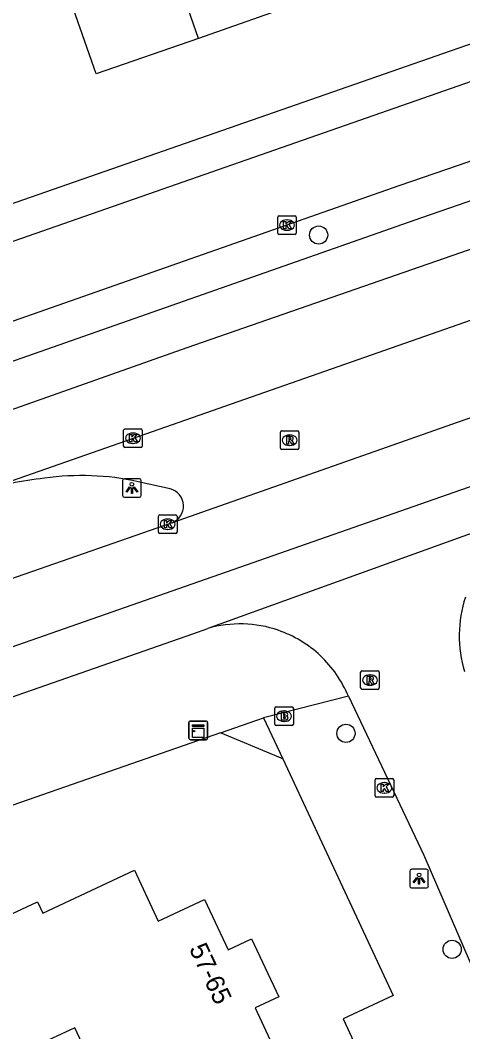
# Model space of a CAD drawing. Extents: x 158474 to 159560, y 388525 to 389605.
# Drawn here: x 158976.5 to 159000.2, y 389079.1 to 389133.4 of the extents above; entities that cross this region are included whole.
import ezdxf

# ---------------------------------------------------------------- set-up
doc = ezdxf.new("R2010")
doc.units = 0
for name, color, linetype in [('IMGEO_Boom', 7, 'Continuous'), ('IMGEO_Brandkraan', 7, 'Continuous'), ('IMGEO_Grasland_overig', 7, 'Continuous'), ('IMGEO_Kast', 7, 'Continuous'), ('IMGEO_Kolk', 7, 'Continuous'), ('IMGEO_Lichtpunt', 7, 'Continuous'), ('IMGEO_Pand', 7, 'Continuous'), ('IMGEO_Pand_nummerreeks', 7, 'Continuous'), ('IMGEO_Rijbaan_lokaal_gesloten', 7, 'Continuous'), ('IMGEO_Rijbaan_lokaal_open', 7, 'Continuous'), ('IMGEO_Rioolput', 7, 'Continuous'), ('IMGEO_Voetpad_open', 7, 'Continuous')]:
    doc.layers.add(name, color=color, linetype=linetype)

msp = doc.modelspace()

# ---------------------------------------------------------------- linework, layer by layer
at = {"layer": 'IMGEO_Boom'}
for centre in [(158992.492, 389121.881), (158993.962, 389095.102), (158999.67, 389083.494)]:
    msp.add_circle(centre, 0.489, dxfattribs=at)
at = {"layer": 'IMGEO_Brandkraan'}
for p, q in [((158990.135, 389095.6), (158990.135, 389096.452)), ((158990.21, 389096.526), (158991.062, 389096.526)), ((158990.623, 389096.306), (158990.648, 389096.306)), ((158991.136, 389096.452), (158991.136, 389095.6)), ((158990.646, 389095.746), (158990.621, 389095.746)), ((158991.062, 389095.526), (158990.21, 389095.526))]:
    msp.add_line(p, q, dxfattribs=at)
for points in [[(158990.135, 389095.6), (158990.135, 389096.452)], [(158990.21, 389096.526), (158991.062, 389096.526)], [(158991.136, 389096.452), (158991.136, 389095.6)], [(158990.483, 389096.226), (158990.483, 389095.826), (158990.696, 389095.826)], [(158990.714, 389096.226), (158990.483, 389096.226)], [(158990.662, 389096.145), (158990.608, 389096.145), (158990.608, 389096.069)], [(158990.608, 389096.069), (158990.661, 389096.069)], [(158990.67, 389095.993), (158990.608, 389095.993), (158990.608, 389095.912)], [(158990.608, 389095.912), (158990.67, 389095.912)], [(158991.062, 389095.526), (158990.21, 389095.526)]]:
    msp.add_lwpolyline(points, dxfattribs=at)
for centre, radius, start, end in [((158990.212, 389096.45), 0.0765, 91.552, 178.448), ((158990.212, 389096.45), 0.0765, 91.552, 178.448), ((158991.06, 389096.45), 0.0765, 1.552, 88.448), ((158991.06, 389096.45), 0.0765, 1.552, 88.448), ((158990.663, 389096.107), 0.0379, 267.8285, 90.9355), ((158990.671, 389095.952), 0.0404, 269.8759, 90.5077), ((158990.702, 389096.077), 0.251, 268.6676, 293.5347), ((158990.718, 389096.081), 0.145, 59.4692, 91.5367), ((158990.743, 389096.128), 0.0922, 285.5137, 58.1501), ((158990.748, 389095.936), 0.105, 301.3115, 78.989), ((158990.212, 389095.602), 0.0765, 181.552, 268.448), ((158990.212, 389095.602), 0.0765, 181.552, 268.448), ((158991.06, 389095.602), 0.0765, 271.552, 358.448), ((158991.06, 389095.602), 0.0765, 271.552, 358.448)]:
    msp.add_arc(centre, radius, start, end, dxfattribs=at)
for centre, major_axis, ratio, start_param, end_param in [((158990.622, 389096.026), (-0.387, 0.002), 0.722429, 4.712389, 7.853982), ((158990.647, 389096.026), (-0.39, 0.002), 0.717154, 1.570796, 4.712389)]:
    msp.add_ellipse(centre, major_axis=major_axis, ratio=ratio, start_param=start_param, end_param=end_param, dxfattribs=at)
at = {"layer": 'IMGEO_Grasland_overig'}
msp.add_lwpolyline([(158990.565, 389093.733), (158987.214, 389095.134)], dxfattribs=at)
at = {"layer": 'IMGEO_Kast'}
for p, q in [((158985.596, 389095.762), (158986.437, 389095.762)), ((158986.437, 389095.762), (158985.596, 389095.762)), ((158985.521, 389094.837), (158985.521, 389095.678)), ((158985.521, 389095.678), (158985.521, 389094.837)), ((158986.521, 389095.687), (158986.521, 389094.846)), ((158986.521, 389094.846), (158986.521, 389095.687)), ((158986.446, 389094.762), (158985.605, 389094.762)), ((158985.605, 389094.762), (158986.446, 389094.762))]:
    msp.add_line(p, q, dxfattribs=at)
for points in [[(158985.716, 389095.552), (158986.316, 389095.552), (158986.316, 389095.467), (158985.716, 389095.467), (158985.716, 389095.552)], [(158985.716, 389095.377), (158986.316, 389095.377), (158986.316, 389094.888), (158985.716, 389094.888), (158985.716, 389095.377)]]:
    msp.add_lwpolyline(points, dxfattribs=at)
msp.add_circle((158985.8, 389095.226), 0.0377, dxfattribs=at)
for centre, start, end in [((158985.599, 389095.684), 92.4484, 184.2845), ((158985.599, 389095.684), 92.4484, 184.2845), ((158986.443, 389095.684), 2.4484, 94.2845), ((158986.443, 389095.684), 2.4484, 94.2845), ((158985.599, 389094.84), 182.4484, 274.2845), ((158985.599, 389094.84), 182.4484, 274.2845), ((158986.443, 389094.84), 272.4484, 4.2845), ((158986.443, 389094.84), 272.4484, 4.2845)]:
    msp.add_arc(centre, 0.0779, start, end, dxfattribs=at)
at = {"layer": 'IMGEO_Kolk'}
for p, q in [((158990.367, 389122.918), (158991.219, 389122.918)), ((158990.292, 389121.992), (158990.292, 389122.844)), ((158990.78, 389122.698), (158990.805, 389122.698)), ((158991.293, 389122.844), (158991.293, 389121.992)), ((158991.219, 389121.918), (158990.367, 389121.918)), ((158990.803, 389122.138), (158990.778, 389122.138)), ((158982.084, 389111.463), (158982.936, 389111.463)), ((158982.009, 389110.537), (158982.009, 389111.389)), ((158982.497, 389111.243), (158982.522, 389111.243)), ((158983.01, 389111.389), (158983.01, 389110.537)), ((158982.936, 389110.463), (158982.084, 389110.463)), ((158982.52, 389110.683), (158982.495, 389110.683)), ((158983.88, 389105.915), (158983.88, 389106.767)), ((158983.955, 389106.841), (158984.807, 389106.841)), ((158984.368, 389106.621), (158984.393, 389106.621)), ((158984.881, 389106.767), (158984.881, 389105.915)), ((158984.391, 389106.061), (158984.366, 389106.061)), ((158984.807, 389105.841), (158983.955, 389105.841)), ((158995.528, 389091.747), (158995.528, 389092.599)), ((158995.603, 389092.673), (158996.455, 389092.673)), ((158996.016, 389092.453), (158996.041, 389092.453)), ((158996.529, 389092.599), (158996.529, 389091.747)), ((158996.039, 389091.893), (158996.014, 389091.893)), ((158996.455, 389091.673), (158995.603, 389091.673))]:
    msp.add_line(p, q, dxfattribs=at)
for points in [[(158990.367, 389122.918), (158991.219, 389122.918)], [(158990.292, 389121.992), (158990.292, 389122.844)], [(158990.613, 389122.618), (158990.736, 389122.618), (158990.736, 389122.467), (158990.866, 389122.618), (158991.03, 389122.618), (158990.884, 389122.467), (158991.037, 389122.218), (158990.885, 389122.218), (158990.8, 389122.382), (158990.736, 389122.315), (158990.736, 389122.218), (158990.613, 389122.218), (158990.613, 389122.618)], [(158991.293, 389122.844), (158991.293, 389121.992)], [(158991.219, 389121.918), (158990.367, 389121.918)], [(158982.084, 389111.463), (158982.936, 389111.463)], [(158982.009, 389110.537), (158982.009, 389111.389)], [(158982.33, 389111.163), (158982.453, 389111.163), (158982.453, 389111.012), (158982.583, 389111.163), (158982.747, 389111.163), (158982.601, 389111.012), (158982.754, 389110.763), (158982.602, 389110.763), (158982.517, 389110.927), (158982.453, 389110.86), (158982.453, 389110.763), (158982.33, 389110.763), (158982.33, 389111.163)], [(158983.01, 389111.389), (158983.01, 389110.537)], [(158982.936, 389110.463), (158982.084, 389110.463)], [(158983.88, 389105.915), (158983.88, 389106.767)], [(158983.955, 389106.841), (158984.807, 389106.841)], [(158984.881, 389106.767), (158984.881, 389105.915)], [(158984.201, 389106.541), (158984.324, 389106.541), (158984.324, 389106.39), (158984.454, 389106.541), (158984.618, 389106.541), (158984.472, 389106.39), (158984.625, 389106.141), (158984.473, 389106.141), (158984.388, 389106.305), (158984.324, 389106.238), (158984.324, 389106.141), (158984.201, 389106.141), (158984.201, 389106.541)], [(158984.807, 389105.841), (158983.955, 389105.841)], [(158995.528, 389091.747), (158995.528, 389092.599)], [(158995.603, 389092.673), (158996.455, 389092.673)], [(158996.529, 389092.599), (158996.529, 389091.747)], [(158995.849, 389092.373), (158995.972, 389092.373), (158995.972, 389092.222), (158996.102, 389092.373), (158996.266, 389092.373), (158996.12, 389092.222), (158996.273, 389091.973), (158996.121, 389091.973), (158996.036, 389092.137), (158995.972, 389092.07), (158995.972, 389091.973), (158995.849, 389091.973), (158995.849, 389092.373)], [(158996.455, 389091.673), (158995.603, 389091.673)]]:
    msp.add_lwpolyline(points, dxfattribs=at)
for centre, start, end in [((158990.369, 389122.842), 91.552, 178.448), ((158990.369, 389122.842), 91.552, 178.448), ((158991.217, 389122.842), 1.552, 88.448), ((158991.217, 389122.842), 1.552, 88.448), ((158990.369, 389121.994), 181.552, 268.448), ((158990.369, 389121.994), 181.552, 268.448), ((158991.217, 389121.994), 271.552, 358.448), ((158991.217, 389121.994), 271.552, 358.448), ((158982.086, 389111.387), 91.552, 178.448), ((158982.086, 389111.387), 91.552, 178.448), ((158982.934, 389111.387), 1.552, 88.448), ((158982.934, 389111.387), 1.552, 88.448), ((158982.086, 389110.539), 181.552, 268.448), ((158982.086, 389110.539), 181.552, 268.448), ((158982.934, 389110.539), 271.552, 358.448), ((158982.934, 389110.539), 271.552, 358.448), ((158983.957, 389106.765), 91.552, 178.448), ((158983.957, 389106.765), 91.552, 178.448), ((158984.805, 389106.765), 1.552, 88.448), ((158984.805, 389106.765), 1.552, 88.448), ((158983.957, 389105.917), 181.552, 268.448), ((158983.957, 389105.917), 181.552, 268.448), ((158984.805, 389105.917), 271.552, 358.448), ((158984.805, 389105.917), 271.552, 358.448), ((158995.605, 389092.597), 91.552, 178.448), ((158995.605, 389092.597), 91.552, 178.448), ((158996.453, 389092.597), 1.552, 88.448), ((158996.453, 389092.597), 1.552, 88.448), ((158995.605, 389091.749), 181.552, 268.448), ((158995.605, 389091.749), 181.552, 268.448), ((158996.453, 389091.749), 271.552, 358.448), ((158996.453, 389091.749), 271.552, 358.448)]:
    msp.add_arc(centre, 0.0765, start, end, dxfattribs=at)
for centre, major_axis, ratio, start_param, end_param in [((158990.779, 389122.418), (-0.387, 0.002), 0.722429, 4.712389, 7.853982), ((158990.804, 389122.418), (-0.39, 0.002), 0.717154, 1.570796, 4.712389), ((158982.496, 389110.963), (-0.387, 0.002), 0.722429, 4.712389, 7.853982), ((158982.521, 389110.963), (-0.39, 0.002), 0.717154, 1.570796, 4.712389), ((158984.367, 389106.341), (-0.387, 0.002), 0.722429, 4.712389, 7.853982), ((158984.392, 389106.341), (-0.39, 0.002), 0.717154, 1.570796, 4.712389), ((158996.015, 389092.173), (-0.387, 0.002), 0.722429, 4.712389, 7.853982), ((158996.04, 389092.173), (-0.39, 0.002), 0.717154, 1.570796, 4.712389)]:
    msp.add_ellipse(centre, major_axis=major_axis, ratio=ratio, start_param=start_param, end_param=end_param, dxfattribs=at)
at = {"layer": 'IMGEO_Lichtpunt'}
for p, q in [((158982.86, 389108.785), (158982.052, 389108.785)), ((158982.86, 389108.785), (158982.052, 389108.785)), ((158981.958, 389108.69), (158981.958, 389107.883)), ((158981.958, 389108.69), (158981.958, 389107.883)), ((158982.954, 389107.883), (158982.954, 389108.69)), ((158982.954, 389107.883), (158982.954, 389108.69)), ((158982.052, 389107.789), (158982.86, 389107.789)), ((158982.052, 389107.789), (158982.86, 389107.789)), ((158997.395, 389087.7), (158997.395, 389086.893)), ((158997.395, 389087.7), (158997.395, 389086.893)), ((158998.297, 389087.795), (158997.489, 389087.795)), ((158998.297, 389087.795), (158997.489, 389087.795)), ((158998.391, 389086.893), (158998.391, 389087.7)), ((158998.391, 389086.893), (158998.391, 389087.7)), ((158997.489, 389086.799), (158998.297, 389086.799)), ((158997.489, 389086.799), (158998.297, 389086.799))]:
    msp.add_line(p, q, dxfattribs=at)
for points in [[(158982.332, 389108.354), (158982.371, 389108.326), (158982.183, 389108.064), (158982.145, 389108.091), (158982.332, 389108.354)], [(158982.434, 389108.306), (158982.481, 389108.306), (158982.481, 389107.984), (158982.434, 389107.984), (158982.434, 389108.306)], [(158982.544, 389108.326), (158982.582, 389108.353), (158982.769, 389108.091), (158982.73, 389108.063), (158982.544, 389108.326)], [(158997.769, 389087.364), (158997.808, 389087.336), (158997.62, 389087.074), (158997.582, 389087.101), (158997.769, 389087.364)], [(158997.871, 389087.316), (158997.918, 389087.316), (158997.918, 389086.994), (158997.871, 389086.994), (158997.871, 389087.316)], [(158997.981, 389087.336), (158998.019, 389087.363), (158998.206, 389087.101), (158998.167, 389087.073), (158997.981, 389087.336)]]:
    msp.add_lwpolyline(points, dxfattribs=at)
for centre in [(158982.457, 389108.488), (158997.894, 389087.498)]:
    msp.add_circle(centre, 0.0994, dxfattribs=at)
for centre, start, end in [((158982.052, 389108.69), 90, 180), ((158982.052, 389108.69), 90, 180), ((158982.86, 389108.69), 0, 90), ((158982.86, 389108.69), 0, 90), ((158982.052, 389107.883), 180, 270), ((158982.052, 389107.883), 180, 270), ((158982.86, 389107.883), 270, 0), ((158982.86, 389107.883), 270, 360), ((158997.489, 389087.7), 90, 180), ((158997.489, 389087.7), 90, 180), ((158998.297, 389087.7), 0, 90), ((158998.297, 389087.7), 0, 90), ((158997.489, 389086.893), 180, 270), ((158997.489, 389086.893), 180, 270), ((158998.297, 389086.893), 270, 0), ((158998.297, 389086.893), 270, 360)]:
    msp.add_arc(centre, 0.0946, start, end, dxfattribs=at)
at = {"layer": 'IMGEO_Pand'}
for points in [[(158986.029, 389132.453), (158982.633, 389142.232)], [(158992.573, 389140.178), (158989.864, 389139.198), (158991.544, 389134.375), (158986.029, 389132.453)], [(158986.029, 389132.453), (158980.541, 389130.54), (158978.823, 389135.47), (158978.154, 389137.39), (158975.174, 389136.352)], [(158970.337, 389082.083), (158973.977, 389083.785), (158973.718, 389084.338), (158977.382, 389086.051), (158977.668, 389085.44), (158982.589, 389087.741), (158983.868, 389085.005), (158986.362, 389086.171), (158987.623, 389083.475), (158988.887, 389084.067), (158990.35, 389080.939), (158989.08, 389080.345), (158990.127, 389078.104)], [(158981.764, 389074.194), (158979.384, 389079.284), (158977.213, 389078.269), (158977.319, 389078.044), (158972.534, 389075.808)]]:
    msp.add_lwpolyline(points, dxfattribs=at)
at = {"layer": 'IMGEO_Rijbaan_lokaal_gesloten'}
for points in [[(159061.27, 389142.264), (159027.739, 389130.513), (158985.407, 389115.829), (158951.575, 389103.853), (158902.626, 389086.773), (158869.852, 389075.342), (158830.988, 389061.725), (158816.351, 389056.585)], [(158821.97, 389045.718), (158824.915, 389046.92), (158839.236, 389051.93), (158872.062, 389063.415), (158925.413, 389082.08), (158963.649, 389095.442), (159003.419, 389109.341), (159022.452, 389115.993), (159060.663, 389129.346), (159065.179, 389130.887)], [(159005.187, 389125.3), (159000, 389123.491), (158998.026, 389122.802), (158954.615, 389107.585), (158936.615, 389101.294), (158922.752, 389096.465), (158920.782, 389095.788)], [(158974.221, 389108.07), (159000, 389117.075), (159008.616, 389120.085)], [(159002.484, 389112.695), (159000, 389111.823), (158984.615, 389106.421)], [(159004.11, 389107.068), (159000, 389105.588), (158986.538, 389100.743)], [(158984.615, 389106.421), (158948.494, 389093.832), (158924.36, 389085.372)], [(158972.944, 389095.985), (158985.739, 389100.455), (158986.538, 389100.743)]]:
    msp.add_lwpolyline(points, dxfattribs=at)
at = {"layer": 'IMGEO_Rijbaan_lokaal_open'}
for points in [[(158886.529, 389085.924), (158882.912, 389087.747), (158883.714, 389089.327), (159000, 389129.904), (159002.252, 389130.689), (159005.231, 389130.078), (159018.569, 389134.736), (159019.328, 389132.39)], [(159004.372, 389127.137), (159000, 389125.627), (158996.805, 389124.523), (158969.626, 389115.003), (158932.281, 389101.962), (158921.603, 389098.188), (158920.111, 389097.633)], [(158984.519, 389108.24), (158982.79, 389108.627)], [(158994.092, 389097.099), (158998.152, 389088.563), (159001.319, 389081.212), (159002.445, 389078.869)]]:
    msp.add_lwpolyline(points, dxfattribs=at)
for centre, radius, start, end in [((158979.602, 389091.255), 17.656, 96.013, 107.7464), ((158979.762, 389094.924), 14.033, 77.5393, 98.2311), ((158984.273, 389107.315), 0.957, 290.9233, 75.1188), ((159006.838, 389100.333), 6.785, 162.0848, 196.3381), ((158988.269, 389094.679), 6.306, 70.957, 105.9279), ((158988.261, 389094.666), 6.321, 46.7938, 70.9368), ((158988.256, 389094.671), 6.321, 22.5909, 46.7254)]:
    msp.add_arc(centre, radius, start, end, dxfattribs=at)
at = {"layer": 'IMGEO_Rioolput'}
for p, q in [((158990.437, 389110.431), (158990.437, 389111.283)), ((158990.512, 389111.357), (158991.364, 389111.357)), ((158990.925, 389111.137), (158990.95, 389111.137)), ((158991.438, 389111.283), (158991.438, 389110.431)), ((158990.948, 389110.577), (158990.923, 389110.577)), ((158991.364, 389110.357), (158990.512, 389110.357)), ((158994.824, 389098.466), (158995.676, 389098.466)), ((158994.749, 389097.54), (158994.749, 389098.392)), ((158995.237, 389098.246), (158995.262, 389098.246)), ((158995.75, 389098.392), (158995.75, 389097.54)), ((158995.676, 389097.466), (158994.824, 389097.466)), ((158995.26, 389097.686), (158995.235, 389097.686))]:
    msp.add_line(p, q, dxfattribs=at)
for points in [[(158990.437, 389110.431), (158990.437, 389111.283)], [(158990.512, 389111.357), (158991.364, 389111.357)], [(158991.026, 389111.055), (158990.774, 389111.057), (158990.774, 389110.657)], [(158990.952, 389110.976), (158990.898, 389110.976), (158990.898, 389110.895)], [(158991.438, 389111.283), (158991.438, 389110.431)], [(158990.774, 389110.657), (158990.898, 389110.657), (158990.898, 389110.819), (158990.909, 389110.819)], [(158990.898, 389110.895), (158990.95, 389110.895)], [(158990.956, 389110.79), (158991.027, 389110.657), (158991.167, 389110.657), (158991.102, 389110.783)], [(158991.364, 389110.357), (158990.512, 389110.357)], [(158994.824, 389098.466), (158995.676, 389098.466)], [(158994.749, 389097.54), (158994.749, 389098.392)], [(158995.338, 389098.164), (158995.086, 389098.166), (158995.086, 389097.766)], [(158995.086, 389097.766), (158995.21, 389097.766), (158995.21, 389097.928), (158995.221, 389097.928)], [(158995.264, 389098.085), (158995.21, 389098.085), (158995.21, 389098.004)], [(158995.21, 389098.004), (158995.262, 389098.004)], [(158995.268, 389097.899), (158995.339, 389097.766), (158995.479, 389097.766), (158995.414, 389097.892)], [(158995.75, 389098.392), (158995.75, 389097.54)], [(158995.676, 389097.466), (158994.824, 389097.466)]]:
    msp.add_lwpolyline(points, dxfattribs=at)
for centre, radius, start, end in [((158990.514, 389111.281), 0.0765, 91.552, 178.448), ((158990.514, 389111.281), 0.0765, 91.552, 178.448), ((158990.958, 389110.88), 0.0964, 77.0061, 93.1865), ((158990.972, 389110.937), 0.0378, 276.6634, 79.6772), ((158991.025, 389110.945), 0.109, 350.3612, 89.416), ((158991.023, 389110.945), 0.112, 277.5842, 350.9817), ((158991.362, 389111.281), 0.0765, 1.552, 88.448), ((158991.362, 389111.281), 0.0765, 1.552, 88.448), ((158990.514, 389110.433), 0.0765, 181.552, 268.448), ((158990.514, 389110.433), 0.0765, 181.552, 268.448), ((158990.908, 389110.766), 0.0533, 26.0293, 88.6989), ((158990.934, 389111.084), 0.19, 274.7715, 282.9687), ((158991.007, 389110.73), 0.108, 29.5134, 73.7905), ((158991.362, 389110.433), 0.0765, 271.552, 358.448), ((158991.362, 389110.433), 0.0765, 271.552, 358.448), ((158994.826, 389098.39), 0.0765, 91.552, 178.448), ((158994.826, 389098.39), 0.0765, 91.552, 178.448), ((158995.674, 389098.39), 0.0765, 1.552, 88.448), ((158995.674, 389098.39), 0.0765, 1.552, 88.448), ((158995.22, 389097.875), 0.0533, 26.0293, 88.6989), ((158995.246, 389098.193), 0.19, 274.7715, 282.9687), ((158995.27, 389097.989), 0.0964, 77.0061, 93.1865), ((158995.284, 389098.046), 0.0378, 276.6634, 79.6772), ((158995.337, 389098.054), 0.109, 350.3612, 89.416), ((158995.335, 389098.054), 0.112, 277.5842, 350.9817), ((158995.319, 389097.839), 0.108, 29.5134, 73.7905), ((158994.826, 389097.542), 0.0765, 181.552, 268.448), ((158994.826, 389097.542), 0.0765, 181.552, 268.448), ((158995.674, 389097.542), 0.0765, 271.552, 358.448), ((158995.674, 389097.542), 0.0765, 271.552, 358.448)]:
    msp.add_arc(centre, radius, start, end, dxfattribs=at)
for centre, major_axis, ratio, start_param, end_param in [((158990.924, 389110.857), (-0.387, 0.002), 0.722429, 4.712389, 7.853982), ((158990.949, 389110.857), (-0.39, 0.002), 0.717154, 1.570796, 4.712389), ((158995.236, 389097.966), (-0.387, 0.002), 0.722429, 4.712389, 7.853982), ((158995.261, 389097.966), (-0.39, 0.002), 0.717154, 1.570796, 4.712389)]:
    msp.add_ellipse(centre, major_axis=major_axis, ratio=ratio, start_param=start_param, end_param=end_param, dxfattribs=at)
at = {"layer": 'IMGEO_Voetpad_open'}
for points in [[(158885.183, 389091.943), (159000, 389131.917), (159004.229, 389133.389), (159005.041, 389131.059), (159013.434, 389133.994), (159026.048, 389138.406)], [(158994.092, 389097.099), (158989.535, 389095.942)], [(158987.214, 389095.134), (158989.535, 389095.942)], [(158989.535, 389095.942), (158990.565, 389093.733)], [(158987.214, 389095.134), (158946.512, 389080.965), (158945.287, 389079.051), (158944.163, 389078.658), (158896.162, 389061.862)], [(158990.565, 389093.733), (158996.497, 389081.006), (158993.806, 389079.753), (159000, 389066.416), (159006.27, 389052.913), (159006.313, 389050.003)]]:
    msp.add_lwpolyline(points, dxfattribs=at)

# ---------------------------------------------------------------- texts
at = {"layer": 'IMGEO_Pand_nummerreeks'}
msp.add_text('57-65', height=1, rotation=295.066, dxfattribs=at).set_placement((158985.514, 389083.537))

doc.saveas('drawing.dxf')
